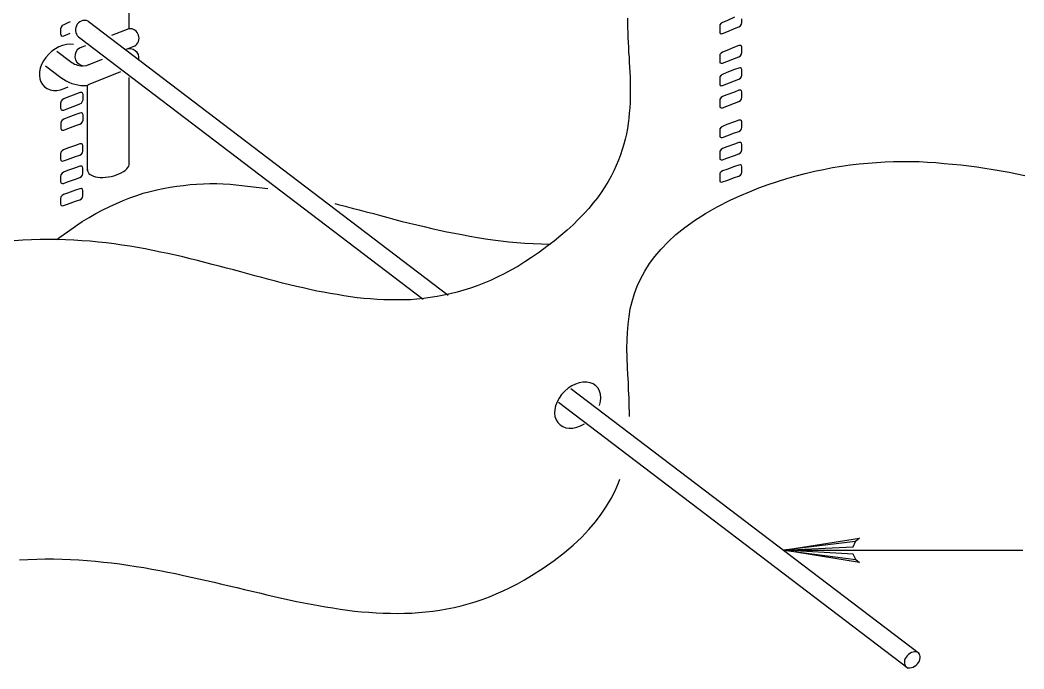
# Model space of a CAD drawing. Extents: x 638850 to 644908, y 297188 to 298900.
# Drawn here: x 639234.9 to 639299.1, y 297709.3 to 297750.7 of the extents above; entities that cross this region are included whole.
import ezdxf

# ---------------------------------------------------------------- set-up
doc = ezdxf.new("R2010")
doc.units = 0
for name, color, linetype in [('1', 7, 'Continuous'), ('16', 7, 'Continuous'), ('18', 7, 'Continuous'), ('2', 7, 'Continuous'), ('7', 7, 'Continuous'), ('8', 7, 'Continuous')]:
    doc.layers.add(name, color=color, linetype=linetype)

msp = doc.modelspace()

# ---------------------------------------------------------------- linework, layer by layer
at = {"layer": '1'}
for p, q in [((639239.246, 297750.686), (639262.263, 297733.187)), ((639241.849, 297750.199), (639240.744, 297749.764)), ((639238.716, 297749.607), (639260.663, 297732.921)), ((639241.296, 297749.981), (639240.744, 297749.764)), ((639237.253, 297748.755), (639238.111, 297748.103)), ((639239.077, 297749.109), (639238.84, 297749.016)), ((639242.215, 297749.085), (639241.779, 297748.913)), ((639240.146, 297748.238), (639239.22, 297747.874)), ((639236.527, 297747.825), (639237.498, 297747.086)), ((639241.324, 297747.433), (639239.25, 297746.618)), ((639270.114, 297727.218), (639292.387, 297710.285)), ((639269.306, 297726.35), (639291.672, 297709.346))]:
    msp.add_line(p, q, dxfattribs=at)
msp.add_lwpolyline([(639288.319, 297716.305), (639288.147, 297716.639), (639283.706, 297716.884), (639288.319, 297716.305), (639288.556, 297716.103), (639283.706, 297716.884), (639288.144, 297717.104), (639288.306, 297717.434), (639283.706, 297716.884), (639288.556, 297717.655), (639288.306, 297717.434)], dxfattribs=at)
for centre, radius, start, end in [((639239.034, 297750.121), 0.604, 69.43518, 238.26631), ((639241.9, 297749.598), 0.603, 301.49577, 94.85094), ((639239.003, 297748.436), 0.603, 105.73803, 298.64184), ((639241.899, 297748.313), 0.603, 351.74343, 114.17641), ((639238.959, 297749.217), 1.4, 232.75536, 266.82313), ((639239.06, 297749.14), 2.58, 232.75536, 268.43361), ((639238.995, 297747.164), 0.603, 269.44019, 296.30476)]:
    msp.add_arc(centre, radius, start, end, dxfattribs=at)
for centre, major_axis, ratio, start_param, end_param in [((639237.608, 297747.731), (-1.203, -1.196), 0.717222, 3.599437, 7.477799), ((639240.544, 297741.376), (1.33, 0.258), 0.469634, 3.015321, 6.21927), ((639270.541, 297726.156), (-1.203, -1.196), 0.717222, 2.18443, 7.533439), ((639291.933, 297709.885), (-0.416, -0.414), 0.717222, 1.264481, 7.533439)]:
    msp.add_ellipse(centre, major_axis=major_axis, ratio=ratio, start_param=start_param, end_param=end_param, dxfattribs=at)
at = {"layer": '16'}
for points in [[(639238.104, 297750.628), (639237.95, 297750.563), (639237.688, 297750.455), (639237.688, 297750.455), (639237.596, 297750.393), (639237.518, 297750.301), (639237.488, 297750.193), (639237.488, 297750.193), (639237.488, 297750.101), (639237.488, 297749.945), (639237.488, 297749.869), (639237.488, 297749.869), (639237.518, 297749.774), (639237.596, 297749.729), (639237.688, 297749.745), (639237.688, 297749.745), (639237.95, 297749.853), (639238.089, 297749.907)], [(639280.575, 297750.928), (639280.067, 297750.71), (639279.803, 297750.602), (639279.803, 297750.602), (639279.711, 297750.542), (639279.633, 297750.448), (639279.619, 297750.34), (639279.619, 297750.34), (639279.619, 297750.264), (639279.619, 297750.094), (639279.619, 297750.016), (639279.619, 297750.016), (639279.633, 297749.924), (639279.711, 297749.878), (639279.803, 297749.892), (639279.803, 297749.892), (639280.067, 297750), (639280.575, 297750.202), (639280.839, 297750.31), (639280.839, 297750.31), (639280.839, 297750.31)], [(639280.839, 297750.31), (639280.947, 297750.386), (639281.01, 297750.48), (639281.039, 297750.588), (639281.039, 297750.588), (639281.039, 297750.664), (639281.039, 297750.834)], [(639280.839, 297748.409), (639280.947, 297748.471), (639281.01, 297748.563), (639281.039, 297748.671), (639281.039, 297748.671), (639281.039, 297748.766), (639281.039, 297748.92), (639281.039, 297749.011), (639281.039, 297749.011), (639281.01, 297749.09), (639280.947, 297749.136), (639280.839, 297749.119), (639280.839, 297749.119), (639280.575, 297749.011), (639280.067, 297748.812), (639279.803, 297748.704), (639279.803, 297748.704), (639279.711, 297748.642), (639279.633, 297748.55), (639279.619, 297748.442), (639279.619, 297748.442), (639279.619, 297748.363), (639279.619, 297748.193), (639279.619, 297748.118), (639279.619, 297748.118), (639279.633, 297748.023), (639279.711, 297747.994), (639279.803, 297747.994), (639279.803, 297747.994), (639280.067, 297748.102), (639280.575, 297748.301), (639280.839, 297748.409), (639280.839, 297748.409), (639280.839, 297748.409)], [(639280.839, 297746.973), (639280.947, 297747.035), (639281.01, 297747.127), (639281.039, 297747.235), (639281.039, 297747.235), (639281.039, 297747.329), (639281.039, 297747.483), (639281.039, 297747.575), (639281.039, 297747.575), (639281.01, 297747.653), (639280.947, 297747.699), (639280.839, 297747.683), (639280.839, 297747.683), (639280.575, 297747.591), (639280.067, 297747.391), (639279.803, 297747.283), (639279.803, 297747.283), (639279.711, 297747.221), (639279.633, 297747.127), (639279.619, 297747.019), (639279.619, 297747.019), (639279.619, 297746.943), (639279.619, 297746.773), (639279.619, 297746.695), (639279.619, 297746.695), (639279.633, 297746.603), (639279.711, 297746.557), (639279.803, 297746.573), (639279.803, 297746.573), (639280.067, 297746.681), (639280.575, 297746.865), (639280.839, 297746.973), (639280.839, 297746.973), (639280.839, 297746.973)], [(639280.839, 297745.553), (639280.947, 297745.615), (639281.01, 297745.707), (639281.039, 297745.815), (639281.039, 297745.815), (639281.039, 297745.893), (639281.039, 297746.063), (639281.039, 297746.139), (639281.039, 297746.139), (639281.01, 297746.233), (639280.947, 297746.279), (639280.839, 297746.263), (639280.839, 297746.263), (639280.575, 297746.155), (639280.067, 297745.969), (639279.803, 297745.861), (639279.803, 297745.861), (639279.711, 297745.801), (639279.633, 297745.707), (639279.619, 297745.599), (639279.619, 297745.599), (639279.619, 297745.523), (639279.619, 297745.353), (639279.619, 297745.275), (639279.619, 297745.275), (639279.633, 297745.183), (639279.711, 297745.137), (639279.803, 297745.15), (639279.803, 297745.15), (639280.067, 297745.258), (639280.575, 297745.445), (639280.839, 297745.553), (639280.839, 297745.553), (639280.839, 297745.553)], [(639238.722, 297745.39), (639238.817, 297745.452), (639238.892, 297745.56), (639238.925, 297745.652), (639238.925, 297745.652), (639238.925, 297745.746), (639238.925, 297745.9), (639238.925, 297745.992), (639238.925, 297745.992), (639238.892, 297746.084), (639238.817, 297746.116), (639238.722, 297746.116), (639238.722, 297746.116), (639238.46, 297746.008), (639237.95, 297745.822), (639237.688, 297745.714), (639237.688, 297745.714), (639237.596, 297745.652), (639237.518, 297745.56), (639237.488, 297745.452), (639237.488, 297745.452), (639237.488, 297745.36), (639237.488, 297745.203), (639237.488, 297745.128), (639237.488, 297745.128), (639237.518, 297745.033), (639237.596, 297744.987), (639237.688, 297745.004), (639237.688, 297745.004), (639237.95, 297745.112), (639238.46, 297745.298), (639238.722, 297745.39), (639238.722, 297745.39), (639238.722, 297745.39)], [(639238.722, 297744.099), (639238.83, 297744.161), (639238.892, 297744.255), (639238.925, 297744.363), (639238.925, 297744.363), (639238.925, 297744.455), (639238.925, 297744.609), (639238.925, 297744.701), (639238.925, 297744.701), (639238.892, 297744.779), (639238.83, 297744.825), (639238.722, 297744.811), (639238.722, 297744.811), (639238.46, 297744.717), (639237.95, 297744.533), (639237.688, 297744.425), (639237.688, 297744.425), (639237.596, 297744.363), (639237.518, 297744.269), (639237.504, 297744.161), (639237.504, 297744.161), (639237.504, 297744.085), (639237.504, 297743.915), (639237.504, 297743.837), (639237.504, 297743.837), (639237.518, 297743.745), (639237.596, 297743.713), (639237.688, 297743.713), (639237.688, 297743.713), (639237.95, 297743.821), (639238.46, 297744.007), (639238.722, 297744.099), (639238.722, 297744.099), (639238.722, 297744.099)], [(639280.853, 297743.638), (639280.947, 297743.701), (639281.01, 297743.792), (639281.039, 297743.9), (639281.039, 297743.9), (639281.039, 297743.992), (639281.039, 297744.146), (639281.039, 297744.241), (639281.039, 297744.241), (639281.01, 297744.316), (639280.947, 297744.365), (639280.853, 297744.349), (639280.853, 297744.349), (639280.575, 297744.257), (639280.067, 297744.07), (639279.803, 297743.962), (639279.803, 297743.962), (639279.711, 297743.9), (639279.633, 297743.809), (639279.619, 297743.701), (639279.619, 297743.701), (639279.619, 297743.622), (639279.619, 297743.468), (639279.619, 297743.374), (639279.619, 297743.374), (639279.633, 297743.282), (639279.711, 297743.252), (639279.803, 297743.252), (639279.803, 297743.252), (639280.067, 297743.36), (639280.575, 297743.544), (639280.853, 297743.638), (639280.853, 297743.638), (639280.853, 297743.638)], [(639280.853, 297742.202), (639280.947, 297742.264), (639281.01, 297742.356), (639281.039, 297742.464), (639281.039, 297742.464), (639281.039, 297742.556), (639281.039, 297742.712), (639281.039, 297742.804), (639281.039, 297742.804), (639281.01, 297742.896), (639280.947, 297742.928), (639280.853, 297742.928), (639280.853, 297742.928), (639280.575, 297742.82), (639280.067, 297742.65), (639279.803, 297742.542), (639279.803, 297742.542), (639279.711, 297742.48), (639279.633, 297742.386), (639279.619, 297742.278), (639279.619, 297742.278), (639279.619, 297742.202), (639279.619, 297742.032), (639279.619, 297741.954), (639279.619, 297741.954), (639279.633, 297741.862), (639279.711, 297741.829), (639279.803, 297741.829), (639279.803, 297741.829), (639280.067, 297741.924), (639280.575, 297742.108), (639280.853, 297742.202), (639280.853, 297742.202), (639280.853, 297742.202)], [(639238.722, 297742.124), (639238.817, 297742.186), (639238.876, 297742.278), (639238.908, 297742.386), (639238.908, 297742.386), (639238.908, 297742.48), (639238.908, 297742.634), (639238.908, 297742.726), (639238.908, 297742.726), (639238.876, 297742.82), (639238.817, 297742.85), (639238.722, 297742.85), (639238.722, 297742.85), (639238.444, 297742.742), (639237.936, 297742.572), (639237.672, 297742.464), (639237.672, 297742.464), (639237.58, 297742.402), (639237.502, 297742.31), (639237.488, 297742.202), (639237.488, 297742.202), (639237.488, 297742.124), (639237.488, 297741.954), (639237.488, 297741.878), (639237.488, 297741.878), (639237.502, 297741.784), (639237.58, 297741.738), (639237.672, 297741.754), (639237.672, 297741.754), (639237.936, 297741.846), (639238.444, 297742.032), (639238.722, 297742.124), (639238.722, 297742.124), (639238.722, 297742.124)], [(639238.722, 297740.687), (639238.817, 297740.749), (639238.876, 297740.841), (639238.908, 297740.949), (639238.908, 297740.949), (639238.908, 297741.044), (639238.908, 297741.198), (639238.908, 297741.289), (639238.908, 297741.289), (639238.876, 297741.384), (639238.817, 297741.414), (639238.722, 297741.414), (639238.722, 297741.414), (639238.444, 297741.306), (639237.936, 297741.136), (639237.672, 297741.028), (639237.672, 297741.028), (639237.58, 297740.965), (639237.502, 297740.874), (639237.488, 297740.766), (639237.488, 297740.766), (639237.488, 297740.687), (639237.488, 297740.517), (639237.488, 297740.442), (639237.488, 297740.442), (639237.502, 297740.347), (639237.58, 297740.301), (639237.672, 297740.317), (639237.672, 297740.317), (639237.936, 297740.409), (639238.444, 297740.596), (639238.722, 297740.687), (639238.722, 297740.687), (639238.722, 297740.687)], [(639280.853, 297740.782), (639280.947, 297740.841), (639281.01, 297740.936), (639281.039, 297741.044), (639281.039, 297741.044), (639281.039, 297741.119), (639281.039, 297741.289), (639281.039, 297741.368), (639281.039, 297741.368), (639281.01, 297741.46), (639280.947, 297741.505), (639280.853, 297741.492), (639280.853, 297741.492), (639280.575, 297741.397), (639280.067, 297741.214), (639279.803, 297741.119), (639279.803, 297741.119), (639279.711, 297741.057), (639279.633, 297740.965), (639279.619, 297740.857), (639279.619, 297740.857), (639279.619, 297740.782), (639279.619, 297740.612), (639279.619, 297740.533), (639279.619, 297740.533), (639279.633, 297740.442), (639279.711, 297740.396), (639279.803, 297740.409), (639279.803, 297740.409), (639280.067, 297740.504), (639280.575, 297740.687), (639280.853, 297740.782), (639280.853, 297740.782), (639280.853, 297740.782)], [(639238.722, 297739.267), (639238.817, 297739.329), (639238.876, 297739.421), (639238.908, 297739.529), (639238.908, 297739.529), (639238.908, 297739.607), (639238.908, 297739.777), (639238.908, 297739.853), (639238.908, 297739.853), (639238.876, 297739.948), (639238.817, 297739.993), (639238.722, 297739.977), (639238.722, 297739.977), (639238.444, 297739.885), (639237.936, 297739.699), (639237.672, 297739.607), (639237.672, 297739.607), (639237.58, 297739.545), (639237.502, 297739.453), (639237.488, 297739.345), (639237.488, 297739.345), (639237.488, 297739.267), (639237.488, 297739.097), (639237.488, 297739.019), (639237.488, 297739.019), (639237.502, 297738.927), (639237.58, 297738.881), (639237.672, 297738.897), (639237.672, 297738.897), (639237.936, 297738.989), (639238.444, 297739.175), (639238.722, 297739.267), (639238.722, 297739.267), (639238.722, 297739.267)]]:
    msp.add_lwpolyline(points, dxfattribs=at)
at = {"layer": '18'}
for p, q in [((639238.157, 297743.588), (639238.157, 297743.588)), ((639238.157, 297741.542), (639238.157, 297741.542))]:
    msp.add_line(p, q, dxfattribs=at)
at = {"layer": '2'}
for points in [[(639273.737, 297750.867), (639273.737, 297750.572), (639273.737, 297750.264), (639273.75, 297749.954), (639273.75, 297749.63), (639273.766, 297749.324), (639273.78, 297749.013), (639273.795, 297748.689), (639273.825, 297748.381), (639273.843, 297748.057), (639273.858, 297747.746), (639273.874, 297747.422), (639273.888, 297747.098), (639273.888, 297746.774), (639273.903, 297746.45), (639273.903, 297746.124), (639273.888, 297745.802), (639273.888, 297745.478), (639273.874, 297745.152), (639273.843, 297744.81), (639273.811, 297744.491), (639273.766, 297744.149), (639273.721, 297743.822), (639273.658, 297743.483), (639273.579, 297743.145), (639273.487, 297742.821), (639273.393, 297742.479), (639273.271, 297742.142), (639273.147, 297741.8), (639273.008, 297741.46), (639272.853, 297741.12), (639272.686, 297740.783), (639272.484, 297740.443), (639272.283, 297740.103), (639272.052, 297739.745), (639271.806, 297739.406), (639271.541, 297739.068), (639271.246, 297738.713), (639270.94, 297738.371), (639270.598, 297738.031), (639270.243, 297737.678), (639269.874, 297737.338), (639269.473, 297736.98), (639269.041, 297736.627), (639268.578, 297736.287), (639268.098, 297735.934), (639267.588, 297735.576), (639267.588, 297735.576), (639267.156, 297735.299), (639266.708, 297735.02), (639266.276, 297734.773), (639265.842, 297734.543), (639265.396, 297734.325), (639264.978, 297734.125), (639264.546, 297733.938), (639264.114, 297733.772), (639263.682, 297733.63), (639263.265, 297733.493), (639262.831, 297733.369), (639262.399, 297733.261), (639261.983, 297733.169), (639261.549, 297733.09), (639261.117, 297733.029), (639260.7, 297732.966), (639260.266, 297732.921), (639259.85, 297732.89), (639259.418, 297732.874), (639258.999, 297732.874), (639258.567, 297732.874), (639258.151, 297732.874), (639257.719, 297732.903), (639257.301, 297732.937), (639256.869, 297732.966), (639256.437, 297733.011), (639256.023, 297733.074), (639255.591, 297733.137), (639255.159, 297733.214), (639254.722, 297733.277)], [(639273.721, 297728.565), (639273.69, 297729.798), (639273.703, 297730.309), (639273.721, 297730.804), (639273.766, 297731.297), (639273.825, 297731.807), (639273.903, 297732.302), (639274.027, 297732.782), (639274.169, 297733.277), (639274.351, 297733.754), (639274.572, 297734.233), (639274.83, 297734.712), (639275.125, 297735.191), (639275.481, 297735.653), (639275.868, 297736.116), (639276.331, 297736.58), (639276.826, 297737.043), (639277.395, 297737.491), (639278.014, 297737.939), (639278.707, 297738.389), (639279.465, 297738.821), (639280.298, 297739.253), (639280.298, 297739.253), (639280.917, 297739.529), (639281.517, 297739.775), (639282.12, 297740.027), (639282.726, 297740.24), (639283.324, 297740.443), (639283.914, 297740.625), (639284.514, 297740.796), (639285.084, 297740.954), (639285.673, 297741.091), (639286.258, 297741.215), (639286.832, 297741.323), (639287.401, 297741.415), (639287.957, 297741.494), (639288.531, 297741.568), (639289.086, 297741.615), (639289.642, 297741.66), (639290.198, 297741.692), (639290.738, 297741.71), (639291.294, 297741.725), (639291.834, 297741.71), (639292.374, 297741.71), (639292.914, 297741.676), (639293.44, 297741.647), (639293.967, 297741.597), (639294.507, 297741.552), (639295.031, 297741.507), (639295.542, 297741.446), (639296.066, 297741.368), (639296.577, 297741.291), (639297.103, 297741.215), (639297.612, 297741.12), (639298.12, 297741.028), (639298.615, 297740.936), (639299.124, 297740.828)], [(639237.24, 297736.735), (639237.442, 297736.89), (639237.921, 297737.23), (639238.432, 297737.583), (639238.432, 297737.583), (639238.864, 297737.878), (639239.312, 297738.141), (639239.744, 297738.389), (639240.176, 297738.636), (639240.624, 297738.836), (639241.056, 297739.037), (639241.488, 297739.221), (639241.92, 297739.392), (639242.352, 297739.545), (639242.77, 297739.685), (639243.202, 297739.793), (639243.634, 297739.903), (639244.05, 297739.995), (639244.485, 297740.072), (639244.917, 297740.148), (639245.333, 297740.193), (639245.765, 297740.24), (639246.183, 297740.272), (639246.615, 297740.285), (639247.034, 297740.301), (639247.466, 297740.301), (639247.882, 297740.285), (639248.316, 297740.272), (639250.727, 297739.982)], [(639255.007, 297739.038), (639255.233, 297738.974), (639255.681, 297738.866), (639256.131, 297738.744), (639256.578, 297738.62), (639257.024, 297738.497), (639257.487, 297738.389), (639257.935, 297738.263), (639258.399, 297738.141), (639258.862, 297738.017), (639259.326, 297737.894), (639259.789, 297737.786), (639260.253, 297737.662), (639260.73, 297737.554), (639261.209, 297737.446), (639261.688, 297737.338), (639262.167, 297737.23), (639262.66, 297737.138), (639263.142, 297737.043), (639263.637, 297736.951), (639264.129, 297736.859), (639264.64, 297736.782), (639265.117, 297736.719), (639265.626, 297736.656), (639266.136, 297736.595), (639266.647, 297736.548), (639267.169, 297736.503), (639267.696, 297736.474), (639268.222, 297736.458), (639268.762, 297736.44), (639268.787, 297736.44)], [(639254.722, 297733.277), (639254.29, 297733.369), (639253.858, 297733.443), (639253.426, 297733.538), (639252.992, 297733.646), (639252.56, 297733.738), (639252.112, 297733.846), (639251.68, 297733.954), (639251.232, 297734.078), (639250.8, 297734.186), (639250.353, 297734.312), (639249.903, 297734.42), (639249.455, 297734.543), (639249.007, 297734.667), (639248.546, 297734.789), (639248.098, 297734.912), (639247.632, 297735.036), (639247.171, 297735.144), (639246.708, 297735.266), (639246.244, 297735.392), (639245.765, 297735.502), (639245.304, 297735.623), (639244.824, 297735.731), (639244.347, 297735.839), (639243.866, 297735.934), (639243.373, 297736.042), (639242.894, 297736.134), (639242.401, 297736.224), (639241.906, 297736.303), (639241.395, 297736.382), (639240.903, 297736.458), (639240.392, 297736.519), (639239.881, 297736.566), (639239.373, 297736.627), (639238.846, 297736.656), (639238.324, 297736.69), (639237.798, 297736.719), (639237.258, 297736.735), (639236.718, 297736.735), (639236.178, 297736.735), (639235.633, 297736.719), (639235.077, 297736.69), (639234.522, 297736.64)], [(639273.858, 297725.427), (639273.858, 297725.647), (639273.843, 297726.14), (639273.825, 297726.619), (639273.795, 297727.112), (639273.78, 297727.607), (639273.75, 297728.088), (639273.721, 297728.565)], [(639240.237, 297716.134), (639240.747, 297716.073), (639241.272, 297716.01), (639241.782, 297715.931), (639242.307, 297715.853), (639242.815, 297715.778), (639243.326, 297715.686), (639243.821, 297715.594), (639244.332, 297715.484), (639244.824, 297715.391), (639245.333, 297715.283), (639245.826, 297715.175), (639246.321, 297715.067), (639246.816, 297714.959), (639247.295, 297714.836), (639247.79, 297714.728), (639248.267, 297714.604), (639248.762, 297714.496), (639249.241, 297714.372), (639249.72, 297714.266), (639250.197, 297714.156), (639250.679, 297714.03), (639251.14, 297713.922), (639251.617, 297713.819), (639252.099, 297713.724), (639252.56, 297713.616), (639253.026, 297713.524), (639253.503, 297713.432), (639253.966, 297713.353), (639254.43, 297713.261), (639254.893, 297713.2), (639255.354, 297713.121), (639255.82, 297713.058), (639256.284, 297712.997), (639256.731, 297712.95), (639257.193, 297712.921), (639257.658, 297712.892), (639258.106, 297712.86), (639258.567, 297712.86), (639259.015, 297712.842), (639259.481, 297712.86), (639259.929, 297712.876), (639260.376, 297712.905), (639260.838, 297712.95), (639261.288, 297712.997), (639261.735, 297713.058), (639262.183, 297713.137), (639262.644, 297713.229), (639263.092, 297713.337), (639263.542, 297713.461), (639263.99, 297713.598), (639264.438, 297713.74), (639264.899, 297713.909), (639265.333, 297714.093), (639265.779, 297714.296), (639266.229, 297714.512), (639266.692, 297714.743), (639267.14, 297714.989), (639267.588, 297715.268), (639267.588, 297715.268), (639268.344, 297715.745), (639269.041, 297716.24), (639269.689, 297716.735), (639270.258, 297717.214), (639270.785, 297717.709), (639271.264, 297718.202), (639271.683, 297718.697), (639272.052, 297719.192), (639272.391, 297719.7), (639272.686, 297720.195), (639272.931, 297720.69), (639273.147, 297721.183), (639273.228, 297721.416)], [(639234.848, 297716.271), (639235.401, 297716.303), (639235.957, 297716.318), (639236.502, 297716.334), (639237.042, 297716.334), (639237.582, 297716.318), (639238.122, 297716.303), (639238.644, 297716.271), (639239.188, 297716.24), (639239.71, 297716.195), (639240.237, 297716.134)]]:
    msp.add_lwpolyline(points, dxfattribs=at)
at = {"layer": '7'}
msp.add_line((639283.706, 297716.884), (639299.005, 297716.884), dxfattribs=at)
at = {"layer": '8'}
for p, q in [((639241.87, 297750.229), (639241.87, 297755.411)), ((639241.87, 297741.586), (639241.87, 297747.092)), ((639239.211, 297741.148), (639239.211, 297746.557))]:
    msp.add_line(p, q, dxfattribs=at)

doc.saveas('drawing.dxf')
